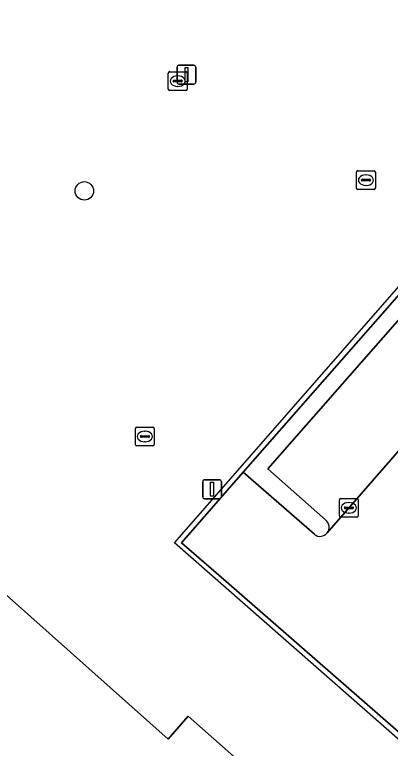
# Model space of a CAD drawing. Extents: x 158472 to 159562, y 388525 to 389606.
# Drawn here: x 158797.59 to 158817.51, y 388741.16 to 388780.05 of the extents above; entities that cross this region are included whole.
import ezdxf

# ---------------------------------------------------------------- set-up
doc = ezdxf.new("R2010")
doc.units = 0
for name, color, linetype in [('IMGEO_Boom', 7, 'Continuous'), ('IMGEO_Erf', 7, 'Continuous'), ('IMGEO_Hek', 7, 'Continuous'), ('IMGEO_Kolk', 7, 'Continuous'), ('IMGEO_Lichtmast', 7, 'Continuous'), ('IMGEO_Pand', 7, 'Continuous'), ('IMGEO_Parkeervlak_open', 7, 'Continuous'), ('IMGEO_Rijbaan_lokaal_open', 7, 'Continuous'), ('IMGEO_Verkeerseiland_open', 7, 'Continuous')]:
    doc.layers.add(name, color=color, linetype=linetype)

msp = doc.modelspace()

# ---------------------------------------------------------------- linework, layer by layer
at = {"layer": 'IMGEO_Boom'}
msp.add_circle((158801.287, 388770.708), 0.489, dxfattribs=at)
at = {"layer": 'IMGEO_Erf'}
for points in [[(158820.977, 388739.389), (158808.801, 388750), (158806.435, 388752.062), (158809.71, 388755.797), (158825.755, 388774.071), (158825.526, 388774.279), (158798.172, 388798.264)], [(158786.674, 388782.839), (158781.952, 388777.459), (158780.862, 388778.415), (158775.714, 388772.533), (158776.797, 388771.566), (158774.295, 388768.733), (158771.896, 388770.851), (158770.201, 388768.931), (158781.158, 388759.289), (158782.155, 388760.402), (158793.515, 388750.405), (158794.531, 388751.598), (158796.329, 388750), (158805.723, 388741.649), (158806.795, 388742.864), (158818.114, 388732.87)]]:
    msp.add_lwpolyline(points, dxfattribs=at)
at = {"layer": 'IMGEO_Hek'}
msp.add_lwpolyline([(158820.776, 388739.16), (158806.071, 388752.057), (158825.526, 388774.279)], dxfattribs=at)
at = {"layer": 'IMGEO_Kolk'}
for p, q in [((158805.812, 388777.026), (158806.664, 388777.026)), ((158805.737, 388776.1), (158805.737, 388776.952)), ((158806.225, 388776.806), (158806.25, 388776.806)), ((158806.738, 388776.952), (158806.738, 388776.1)), ((158805.996, 388776.52), (158805.996, 388776.532)), ((158806.434, 388776.483), (158806.036, 388776.483)), ((158806.039, 388776.569), (158806.437, 388776.569)), ((158806.248, 388776.246), (158806.223, 388776.246)), ((158806.48, 388776.532), (158806.48, 388776.52)), ((158806.664, 388776.026), (158805.812, 388776.026)), ((158815.717, 388770.853), (158815.717, 388771.705)), ((158815.792, 388771.779), (158816.644, 388771.779)), ((158816.718, 388771.705), (158816.718, 388770.853)), ((158815.976, 388771.273), (158815.976, 388771.285)), ((158816.414, 388771.236), (158816.016, 388771.236)), ((158816.019, 388771.322), (158816.417, 388771.322)), ((158816.205, 388771.559), (158816.23, 388771.559)), ((158816.46, 388771.285), (158816.46, 388771.273)), ((158816.228, 388770.999), (158816.203, 388770.999)), ((158816.644, 388770.779), (158815.792, 388770.779)), ((158803.996, 388757.265), (158803.996, 388758.117)), ((158804.071, 388758.191), (158804.923, 388758.191)), ((158804.484, 388757.971), (158804.509, 388757.971)), ((158804.997, 388758.117), (158804.997, 388757.265)), ((158804.255, 388757.685), (158804.255, 388757.697)), ((158804.693, 388757.648), (158804.295, 388757.648)), ((158804.298, 388757.734), (158804.696, 388757.734)), ((158804.739, 388757.697), (158804.739, 388757.685)), ((158804.923, 388757.191), (158804.071, 388757.191)), ((158804.507, 388757.411), (158804.482, 388757.411)), ((158814.811, 388753.482), (158814.811, 388754.334)), ((158814.886, 388754.408), (158815.738, 388754.408)), ((158815.299, 388754.188), (158815.324, 388754.188)), ((158815.812, 388754.334), (158815.812, 388753.482)), ((158815.07, 388753.902), (158815.07, 388753.914)), ((158815.508, 388753.865), (158815.11, 388753.865)), ((158815.113, 388753.951), (158815.511, 388753.951)), ((158815.554, 388753.914), (158815.554, 388753.902)), ((158815.738, 388753.408), (158814.886, 388753.408)), ((158815.322, 388753.628), (158815.297, 388753.628))]:
    msp.add_line(p, q, dxfattribs=at)
for points in [[(158805.812, 388777.026), (158806.664, 388777.026)], [(158805.737, 388776.1), (158805.737, 388776.952)], [(158806.738, 388776.952), (158806.738, 388776.1)], [(158806.664, 388776.026), (158805.812, 388776.026)], [(158815.717, 388770.853), (158815.717, 388771.705)], [(158815.792, 388771.779), (158816.644, 388771.779)], [(158816.718, 388771.705), (158816.718, 388770.853)], [(158816.644, 388770.779), (158815.792, 388770.779)], [(158803.996, 388757.265), (158803.996, 388758.117)], [(158804.071, 388758.191), (158804.923, 388758.191)], [(158804.997, 388758.117), (158804.997, 388757.265)], [(158804.923, 388757.191), (158804.071, 388757.191)], [(158814.811, 388753.482), (158814.811, 388754.334)], [(158814.886, 388754.408), (158815.738, 388754.408)], [(158815.812, 388754.334), (158815.812, 388753.482)], [(158815.738, 388753.408), (158814.886, 388753.408)]]:
    msp.add_lwpolyline(points, dxfattribs=at)
for centre, radius, start, end in [((158805.814, 388776.95), 0.0765, 91.552, 178.448), ((158805.814, 388776.95), 0.0765, 91.552, 178.448), ((158806.662, 388776.95), 0.0765, 1.552, 88.448), ((158806.662, 388776.95), 0.0765, 1.552, 88.448), ((158806.036, 388776.529), 0.0403, 85.8775, 175.7526), ((158806.033, 388776.519), 0.0366, 178.938, 274.7102), ((158806.437, 388776.526), 0.043, 264.8664, 352.4533), ((158806.441, 388776.531), 0.0386, 1.7309, 96.639), ((158805.814, 388776.102), 0.0765, 181.552, 268.448), ((158805.814, 388776.102), 0.0765, 181.552, 268.448), ((158806.662, 388776.102), 0.0765, 271.552, 358.448), ((158806.662, 388776.102), 0.0765, 271.552, 358.448), ((158815.794, 388771.703), 0.0765, 91.552, 178.448), ((158815.794, 388771.703), 0.0765, 91.552, 178.448), ((158816.642, 388771.703), 0.0765, 1.552, 88.448), ((158816.642, 388771.703), 0.0765, 1.552, 88.448), ((158816.016, 388771.282), 0.0403, 85.8775, 175.7526), ((158816.013, 388771.272), 0.0366, 178.938, 274.7102), ((158816.417, 388771.279), 0.043, 264.8664, 352.4533), ((158816.421, 388771.284), 0.0386, 1.7309, 96.639), ((158815.794, 388770.855), 0.0765, 181.552, 268.448), ((158815.794, 388770.855), 0.0765, 181.552, 268.448), ((158816.642, 388770.855), 0.0765, 271.552, 358.448), ((158816.642, 388770.855), 0.0765, 271.552, 358.448), ((158804.073, 388758.115), 0.0765, 91.552, 178.448), ((158804.073, 388758.115), 0.0765, 91.552, 178.448), ((158804.921, 388758.115), 0.0765, 1.552, 88.448), ((158804.921, 388758.115), 0.0765, 1.552, 88.448), ((158804.295, 388757.694), 0.0403, 85.8775, 175.7526), ((158804.292, 388757.684), 0.0366, 178.938, 274.7102), ((158804.696, 388757.691), 0.043, 264.8664, 352.4533), ((158804.7, 388757.696), 0.0386, 1.7309, 96.639), ((158804.073, 388757.267), 0.0765, 181.552, 268.448), ((158804.073, 388757.267), 0.0765, 181.552, 268.448), ((158804.921, 388757.267), 0.0765, 271.552, 358.448), ((158804.921, 388757.267), 0.0765, 271.552, 358.448), ((158814.888, 388754.332), 0.0765, 91.552, 178.448), ((158814.888, 388754.332), 0.0765, 91.552, 178.448), ((158815.736, 388754.332), 0.0765, 1.552, 88.448), ((158815.736, 388754.332), 0.0765, 1.552, 88.448), ((158815.11, 388753.911), 0.0403, 85.8775, 175.7526), ((158815.107, 388753.901), 0.0366, 178.938, 274.7102), ((158815.511, 388753.908), 0.043, 264.8664, 352.4533), ((158815.515, 388753.913), 0.0386, 1.7309, 96.639), ((158814.888, 388753.484), 0.0765, 181.552, 268.448), ((158814.888, 388753.484), 0.0765, 181.552, 268.448), ((158815.736, 388753.484), 0.0765, 271.552, 358.448), ((158815.736, 388753.484), 0.0765, 271.552, 358.448)]:
    msp.add_arc(centre, radius, start, end, dxfattribs=at)
for centre, major_axis, ratio, start_param, end_param in [((158806.224, 388776.526), (-0.387, 0.002), 0.722429, 4.712389, 7.853982), ((158806.249, 388776.526), (-0.39, 0.002), 0.717154, 1.570796, 4.712389), ((158816.204, 388771.279), (-0.387, 0.002), 0.722429, 4.712389, 7.853982), ((158816.229, 388771.279), (-0.39, 0.002), 0.717154, 1.570796, 4.712389), ((158804.483, 388757.691), (-0.387, 0.002), 0.722429, 4.712389, 7.853982), ((158804.508, 388757.691), (-0.39, 0.002), 0.717154, 1.570796, 4.712389), ((158815.298, 388753.908), (-0.387, 0.002), 0.722429, 4.712389, 7.853982), ((158815.323, 388753.908), (-0.39, 0.002), 0.717154, 1.570796, 4.712389)]:
    msp.add_ellipse(centre, major_axis=major_axis, ratio=ratio, start_param=start_param, end_param=end_param, dxfattribs=at)
at = {"layer": 'IMGEO_Lichtmast'}
for p, q in [((158806.205, 388776.468), (158806.205, 388777.268)), ((158806.205, 388777.268), (158806.205, 388776.468)), ((158806.305, 388777.368), (158807.095, 388777.368)), ((158807.095, 388777.368), (158806.305, 388777.368)), ((158807.195, 388777.268), (158807.195, 388776.468)), ((158807.195, 388776.468), (158807.195, 388777.268)), ((158807.095, 388776.368), (158806.305, 388776.368)), ((158806.305, 388776.368), (158807.095, 388776.368)), ((158807.562, 388754.495), (158807.562, 388755.295)), ((158807.562, 388755.295), (158807.562, 388754.495)), ((158807.662, 388755.395), (158808.452, 388755.395)), ((158808.452, 388755.395), (158807.662, 388755.395)), ((158808.552, 388755.295), (158808.552, 388754.495)), ((158808.552, 388754.495), (158808.552, 388755.295)), ((158808.452, 388754.395), (158807.662, 388754.395)), ((158807.662, 388754.395), (158808.452, 388754.395))]:
    msp.add_line(p, q, dxfattribs=at)
for points in [[(158806.625, 388777.243), (158806.775, 388777.243), (158806.775, 388776.493), (158806.625, 388776.493), (158806.625, 388777.243)], [(158807.982, 388755.27), (158808.132, 388755.27), (158808.132, 388754.52), (158807.982, 388754.52), (158807.982, 388755.27)]]:
    msp.add_lwpolyline(points, dxfattribs=at)
for centre, start, end in [((158806.305, 388777.268), 90, 180), ((158806.305, 388777.268), 90, 180), ((158807.095, 388777.268), 0, 90), ((158807.095, 388777.268), 360, 90), ((158806.305, 388776.468), 180, 270), ((158806.305, 388776.468), 180, 270), ((158807.095, 388776.468), 270, 0), ((158807.095, 388776.468), 270, 0), ((158807.662, 388755.295), 90, 180), ((158807.662, 388755.295), 90, 180), ((158808.452, 388755.295), 0, 90), ((158808.452, 388755.295), 360, 90), ((158807.662, 388754.495), 180, 270), ((158807.662, 388754.495), 180, 270), ((158808.452, 388754.495), 270, 0), ((158808.452, 388754.495), 270, 0)]:
    msp.add_arc(centre, 0.1, start, end, dxfattribs=at)
at = {"layer": 'IMGEO_Pand'}
msp.add_lwpolyline([(158818.114, 388732.87), (158806.795, 388742.864), (158805.723, 388741.649), (158796.329, 388750), (158794.531, 388751.598), (158793.515, 388750.405), (158782.155, 388760.402), (158781.158, 388759.289), (158770.201, 388768.931), (158771.896, 388770.851), (158774.295, 388768.733), (158776.797, 388771.566), (158775.714, 388772.533), (158780.862, 388778.415), (158781.952, 388777.459), (158786.674, 388782.839)], dxfattribs=at)
at = {"layer": 'IMGEO_Parkeervlak_open'}
for points in [[(158829.452, 388770.902), (158826.42, 388773.517), (158811.014, 388755.981), (158814.066, 388753.27)], [(158814.155, 388752.579), (158830.136, 388770.907)]]:
    msp.add_lwpolyline(points, dxfattribs=at)
msp.add_arc((158813.792, 388752.884), 0.474, 319.9853, 54.6932, dxfattribs=at)
at = {"layer": 'IMGEO_Rijbaan_lokaal_open'}
for points in [[(158830.136, 388770.907), (158814.155, 388752.579)], [(158813.482, 388752.505), (158809.71, 388755.797), (158806.435, 388752.062), (158808.801, 388750), (158820.977, 388739.389), (158825.377, 388735.504), (158827.095, 388734.05), (158827.325, 388734.314), (158828.051, 388735.145), (158841.019, 388750), (158844.515, 388754.003)]]:
    msp.add_lwpolyline(points, dxfattribs=at)
msp.add_arc((158813.783, 388752.866), 0.47, 230.2344, 322.3152, dxfattribs=at)
at = {"layer": 'IMGEO_Verkeerseiland_open'}
for points in [[(158830.139, 388771.553), (158826.434, 388774.844), (158825.755, 388774.071), (158809.71, 388755.797), (158813.482, 388752.505)], [(158814.066, 388753.27), (158811.014, 388755.981), (158826.42, 388773.517), (158829.452, 388770.902)]]:
    msp.add_lwpolyline(points, dxfattribs=at)
for centre, radius, start, end in [((158813.792, 388752.884), 0.474, 319.9853, 54.6932), ((158813.783, 388752.866), 0.47, 230.2344, 322.3152)]:
    msp.add_arc(centre, radius, start, end, dxfattribs=at)

doc.saveas('drawing.dxf')
